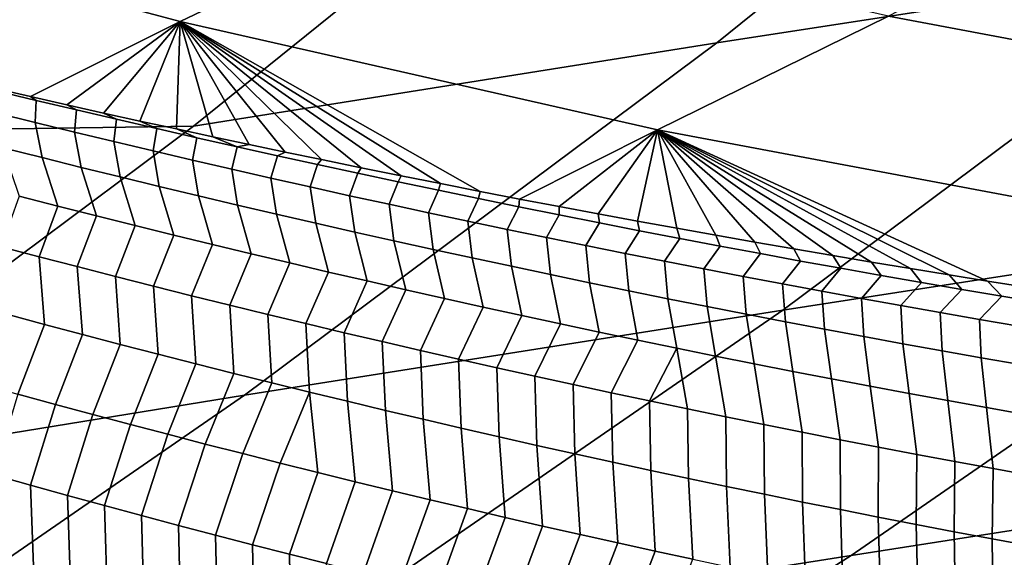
# Model space of a CAD drawing. Header units: metres. Extents: x -240 to 45, y -77 to 27.
# Tile 834 of 1056: x 17.297 to 18.911, y -22.074 to -21.192. Entities that reach past the tile are written whole.
import ezdxf

# ---------------------------------------------------------------- set-up
doc = ezdxf.new("R2010")
doc.units = ezdxf.units.M
doc.layers.add('solid_102011X2', color=7, linetype='CONTINUOUS')

msp = doc.modelspace()

# ---------------------------------------------------------------- linework, layer by layer
at = {"layer": 'solid_102011X2'}
for points in [[(17.559605, 20.439386), (17.084232, -20.824722), (16.599386, -21.200077), (17.083908, 20.824984)], [(16.867853, -21.189285, 0.042687), (17.821579, -20.42141, 0.042687), (17.84305, -20.446884, 0.065859), (16.888166, -21.215694, 0.065859)], [(16.888166, -21.215694, 0.065859), (17.84305, -20.446884, 0.065859), (17.86231, -20.469736, 0.093315), (16.906385, -21.239382, 0.093315)], [(16.906385, -21.239382, 0.093315), (17.86231, -20.469736, 0.093315), (17.879007, -20.489544, 0.124553), (16.922178, -21.259916, 0.124553)], [(16.922178, -21.259916, 0.124553), (17.879007, -20.489544, 0.124553), (17.892832, -20.505947, 0.159003), (16.935257, -21.27692, 0.159003)], [(16.935257, -21.27692, 0.159003), (17.892832, -20.505947, 0.159003), (17.903534, -20.518646, 0.196032), (16.945383, -21.290085, 0.196032)], [(20.063084, -20.491983, 12.924039), (19.316034, -21.094751, 13.100678), (18.439659, -21.230452, 8.930406), (19.191904, -20.623755, 8.754582)], [(16.945383, -21.290085, 0.196032), (17.903534, -20.518646, 0.196032), (17.910919, -20.527407, 0.234964), (16.952368, -21.299166, 0.234964)], [(16.952368, -21.299166, 0.234964), (17.910919, -20.527407, 0.234964), (17.254869, -21.070673, 0.271109)], [(19.191904, -20.623755, 8.754582), (18.439659, -21.230452, 8.930406), (17.582474, -21.366814, 4.7774), (18.340158, -20.75614, 4.603336)], [(17.582474, -21.366814, 4.7774), (16.912268, -21.376787, 0.604625), (17.673557, -20.753738, 0.433755), (18.340158, -20.75614, 4.603336)], [(17.254869, -21.070673, 0.271109), (17.673557, -20.753738, 0.433755), (16.912268, -21.376787, 0.604625)], [(17.946104, -21.010607, 135.911041), (17.17786, -20.80604, 135.970047), (16.785126, -20.988859, 131.713486), (17.560368, -21.195223, 131.65036)], [(20.206356, -20.959679, 17.288845), (19.443178, -21.529757, 17.47039), (18.547756, -21.668516, 13.282338), (19.316034, -21.094751, 13.100678)], [(16.785126, -20.988859, 131.713486), (17.254974, -21.304714, 128.869293), (17.314945, -21.318398, 128.881317), (17.560368, -21.195223, 131.65036)], [(19.854694, -21.145054, 140.062393), (19.080704, -20.999401, 140.118301), (18.721338, -21.186489, 135.851486), (19.502504, -21.333441, 135.791489)], [(18.721338, -21.186489, 135.851486), (17.946104, -21.010607, 135.911041), (17.560368, -21.195223, 131.65036), (18.342663, -21.37265, 131.586639)], [(19.316034, -21.094751, 13.100678), (18.547756, -21.668516, 13.282338), (17.666029, -21.807951, 9.111229), (18.439659, -21.230452, 8.930406)], [(17.560368, -21.195223, 131.65036), (17.314945, -21.318398, 128.881317), (17.374851, -21.331911, 128.893112)], [(17.560368, -21.195223, 131.65036), (17.374851, -21.331911, 128.893112), (17.43469, -21.345253, 128.904709)], [(17.560368, -21.195223, 131.65036), (17.43469, -21.345253, 128.904709), (17.494457, -21.358421, 128.916077)], [(17.560368, -21.195223, 131.65036), (17.494457, -21.358421, 128.916077), (17.554148, -21.371416, 128.927246)], [(17.560368, -21.195223, 131.65036), (17.554148, -21.371416, 128.927246), (17.61376, -21.384239, 128.938202)], [(17.560368, -21.195223, 131.65036), (18.052029, -21.473745, 129.012985), (18.11669, -21.48624, 129.023178), (18.342663, -21.37265, 131.586639)], [(17.560368, -21.195223, 131.65036), (17.987232, -21.46104, 129.002548), (18.052029, -21.473745, 129.012985)], [(17.560368, -21.195223, 131.65036), (17.922304, -21.448128, 128.991882), (17.987232, -21.46104, 129.002548)], [(17.560368, -21.195223, 131.65036), (17.85725, -21.435003, 128.980988), (17.922304, -21.448128, 128.991882)], [(17.560368, -21.195223, 131.65036), (17.792076, -21.421669, 128.969833), (17.85725, -21.435003, 128.980988)], [(17.560368, -21.195223, 131.65036), (17.732727, -21.409367, 128.959503), (17.792076, -21.421669, 128.969833)], [(17.560368, -21.195223, 131.65036), (17.673286, -21.396889, 128.948959), (17.732727, -21.409367, 128.959503)], [(17.560368, -21.195223, 131.65036), (17.61376, -21.384239, 128.938202), (17.673286, -21.396889, 128.948959)], [(19.502504, -21.333441, 135.791489), (18.721338, -21.186489, 135.851486), (18.342663, -21.37265, 131.586639), (19.130943, -21.520889, 131.522446)], [(18.439659, -21.230452, 8.930406), (17.666029, -21.807951, 9.111229), (16.803234, -21.948103, 4.956414), (17.582474, -21.366814, 4.7774)], [(17.258591, -21.308716, 128.824692), (17.32445, -21.32452, 128.82692), (17.314945, -21.318398, 128.881317), (17.254974, -21.304714, 128.869293)], [(17.25831, -21.344952, 128.44693), (17.322706, -21.3608, 128.449219), (17.32445, -21.32452, 128.82692), (17.258591, -21.308716, 128.824692)], [(17.390318, -21.340134, 128.829041), (17.374851, -21.331911, 128.893112), (17.314945, -21.318398, 128.881317), (17.32445, -21.32452, 128.82692)], [(17.322706, -21.3608, 128.449219), (17.387112, -21.376459, 128.451401), (17.390318, -21.340134, 128.829041), (17.32445, -21.32452, 128.82692)], [(17.27001, -21.402308, 128.071808), (17.334051, -21.418415, 128.074188), (17.322706, -21.3608, 128.449219), (17.25831, -21.344952, 128.44693)], [(17.456196, -21.355555, 128.83107), (17.43469, -21.345253, 128.904709), (17.374851, -21.331911, 128.893112), (17.390318, -21.340134, 128.829041)], [(17.387112, -21.376459, 128.451401), (17.451527, -21.39193, 128.453491), (17.456196, -21.355555, 128.83107), (17.390318, -21.340134, 128.829041)], [(17.522085, -21.370783, 128.833008), (17.494457, -21.358421, 128.916077), (17.43469, -21.345253, 128.904709), (17.456196, -21.355555, 128.83107)], [(17.334051, -21.418415, 128.074188), (17.398098, -21.434332, 128.076462), (17.387112, -21.376459, 128.451401), (17.322706, -21.3608, 128.449219)], [(17.451527, -21.39193, 128.453491), (17.515947, -21.407209, 128.45549), (17.522085, -21.370783, 128.833008), (17.456196, -21.355555, 128.83107)], [(17.587982, -21.385818, 128.834839), (17.554148, -21.371416, 128.927246), (17.494457, -21.358421, 128.916077), (17.522085, -21.370783, 128.833008)], [(16.803234, -21.948103, 4.956414), (16.128889, -21.970249, 0.780452), (16.912268, -21.376787, 0.604625), (17.582474, -21.366814, 4.7774)], [(17.398098, -21.434332, 128.076462), (17.462154, -21.450058, 128.078629), (17.451527, -21.39193, 128.453491), (17.387112, -21.376459, 128.451401)], [(17.515947, -21.407209, 128.45549), (17.580378, -21.4223, 128.457382), (17.587982, -21.385818, 128.834839), (17.522085, -21.370783, 128.833008)], [(17.653887, -21.400658, 128.836578), (17.61376, -21.384239, 128.938202), (17.554148, -21.371416, 128.927246), (17.587982, -21.385818, 128.834839)], [(18.342663, -21.37265, 131.586639), (18.11669, -21.48624, 129.023178), (18.181217, -21.498528, 129.033142)], [(18.342663, -21.37265, 131.586639), (18.181217, -21.498528, 129.033142), (18.245644, -21.510614, 129.042847)], [(18.342663, -21.37265, 131.586639), (18.245644, -21.510614, 129.042847), (18.309965, -21.522505, 129.052307)], [(18.342663, -21.37265, 131.586639), (18.309965, -21.522505, 129.052307), (18.374182, -21.534197, 129.061508)], [(18.342663, -21.37265, 131.586639), (18.883528, -21.620625, 129.126343), (18.946581, -21.630543, 129.133392), (19.130943, -21.520889, 131.522446)], [(18.342663, -21.37265, 131.586639), (18.820326, -21.61051, 129.11908), (18.883528, -21.620625, 129.126343)], [(18.342663, -21.37265, 131.586639), (18.756983, -21.600199, 129.111572), (18.820326, -21.61051, 129.11908)], [(18.342663, -21.37265, 131.586639), (18.693502, -21.589691, 129.103836), (18.756983, -21.600199, 129.111572)], [(18.342663, -21.37265, 131.586639), (18.629887, -21.578987, 129.095856), (18.693502, -21.589691, 129.103836)], [(18.342663, -21.37265, 131.586639), (18.566143, -21.568087, 129.087631), (18.629887, -21.578987, 129.095856)], [(18.342663, -21.37265, 131.586639), (18.502275, -21.556988, 129.079163), (18.566143, -21.568087, 129.087631)], [(18.342663, -21.37265, 131.586639), (18.438286, -21.545691, 129.070465), (18.502275, -21.556988, 129.079163)], [(18.342663, -21.37265, 131.586639), (18.374182, -21.534197, 129.061508), (18.438286, -21.545691, 129.070465)], [(17.462154, -21.450058, 128.078629), (17.526218, -21.465588, 128.080719), (17.515947, -21.407209, 128.45549), (17.451527, -21.39193, 128.453491)], [(17.580378, -21.4223, 128.457382), (17.644817, -21.437199, 128.459183), (17.653887, -21.400658, 128.836578), (17.587982, -21.385818, 128.834839)], [(17.653887, -21.400658, 128.836578), (17.673286, -21.396889, 128.948959), (17.61376, -21.384239, 128.938202)], [(20.346981, -21.39163, 21.67609), (19.568779, -21.928734, 21.861311), (18.659994, -22.070305, 17.656694), (19.443178, -21.529757, 17.47039)], [(17.296406, -21.481621, 127.700348), (17.359737, -21.497841, 127.702789), (17.334051, -21.418415, 128.074188), (17.27001, -21.402308, 128.071808)], [(17.526218, -21.465588, 128.080719), (17.590292, -21.480925, 128.082687), (17.580378, -21.4223, 128.457382), (17.515947, -21.407209, 128.45549)], [(17.644817, -21.437199, 128.459183), (17.709263, -21.451904, 128.460892), (17.719799, -21.415304, 128.838226), (17.653887, -21.400658, 128.836578)], [(17.653887, -21.400658, 128.836578), (17.719799, -21.415304, 128.838226), (17.732727, -21.409367, 128.959503), (17.673286, -21.396889, 128.948959)], [(17.719799, -21.415304, 128.838226), (17.785719, -21.429752, 128.839783), (17.792076, -21.421669, 128.969833), (17.732727, -21.409367, 128.959503)], [(17.359737, -21.497841, 127.702789), (17.423077, -21.513868, 127.705132), (17.398098, -21.434332, 128.076462), (17.334051, -21.418415, 128.074188)], [(17.590292, -21.480925, 128.082687), (17.654369, -21.496067, 128.084579), (17.644817, -21.437199, 128.459183), (17.580378, -21.4223, 128.457382)], [(17.709263, -21.451904, 128.460892), (17.773716, -21.466417, 128.462509), (17.785719, -21.429752, 128.839783), (17.719799, -21.415304, 128.838226)], [(17.785719, -21.429752, 128.839783), (17.851646, -21.444006, 128.841232), (17.85725, -21.435003, 128.980988), (17.792076, -21.421669, 128.969833)], [(17.423077, -21.513868, 127.705132), (17.486423, -21.529701, 127.707367), (17.462154, -21.450058, 128.078629), (17.398098, -21.434332, 128.076462)], [(17.654369, -21.496067, 128.084579), (17.718456, -21.511013, 128.086365), (17.709263, -21.451904, 128.460892), (17.644817, -21.437199, 128.459183)], [(17.773716, -21.466417, 128.462509), (17.838175, -21.480738, 128.464035), (17.851646, -21.444006, 128.841232), (17.785719, -21.429752, 128.839783)], [(17.851646, -21.444006, 128.841232), (17.917582, -21.458063, 128.84259), (17.922304, -21.448128, 128.991882), (17.85725, -21.435003, 128.980988)], [(17.486423, -21.529701, 127.707367), (17.549776, -21.54534, 127.709503), (17.526218, -21.465588, 128.080719), (17.462154, -21.450058, 128.078629)], [(17.718456, -21.511013, 128.086365), (17.782551, -21.525763, 128.088043), (17.773716, -21.466417, 128.462509), (17.709263, -21.451904, 128.460892)], [(17.838175, -21.480738, 128.464035), (17.902643, -21.494865, 128.465454), (17.917582, -21.458063, 128.84259), (17.851646, -21.444006, 128.841232)], [(17.902643, -21.494865, 128.465454), (17.967117, -21.508799, 128.466782), (17.983522, -21.471924, 128.843857), (17.917582, -21.458063, 128.84259)], [(17.917582, -21.458063, 128.84259), (17.983522, -21.471924, 128.843857), (17.987232, -21.46104, 129.002548), (17.922304, -21.448128, 128.991882)], [(17.549776, -21.54534, 127.709503), (17.613136, -21.560783, 127.711548), (17.590292, -21.480925, 128.082687), (17.526218, -21.465588, 128.080719)], [(17.782551, -21.525763, 128.088043), (17.846653, -21.540316, 128.08963), (17.838175, -21.480738, 128.464035), (17.773716, -21.466417, 128.462509)], [(17.967117, -21.508799, 128.466782), (18.031597, -21.522537, 128.468018), (18.049469, -21.485588, 128.845016), (17.983522, -21.471924, 128.843857)], [(17.983522, -21.471924, 128.843857), (18.049469, -21.485588, 128.845016), (18.052029, -21.473745, 129.012985), (17.987232, -21.46104, 129.002548)], [(18.049469, -21.485588, 128.845016), (18.115419, -21.499054, 128.846085), (18.11669, -21.48624, 129.023178), (18.052029, -21.473745, 129.012985)], [(17.266891, -21.564417, 127.330521), (17.329329, -21.580851, 127.333122), (17.359737, -21.497841, 127.702789), (17.296406, -21.481621, 127.700348)], [(17.613136, -21.560783, 127.711548), (17.676504, -21.576031, 127.713486), (17.654369, -21.496067, 128.084579), (17.590292, -21.480925, 128.082687)], [(17.846653, -21.540316, 128.08963), (17.910761, -21.554672, 128.091125), (17.902643, -21.494865, 128.465454), (17.838175, -21.480738, 128.464035)], [(18.031597, -21.522537, 128.468018), (18.096083, -21.536081, 128.469147), (18.115419, -21.499054, 128.846085), (18.049469, -21.485588, 128.845016)], [(18.115419, -21.499054, 128.846085), (18.181377, -21.512323, 128.847046), (18.181217, -21.498528, 129.033142), (18.11669, -21.48624, 129.023178)], [(17.329329, -21.580851, 127.333122), (17.391771, -21.597094, 127.335625), (17.423077, -21.513868, 127.705132), (17.359737, -21.497841, 127.702789)], [(17.676504, -21.576031, 127.713486), (17.73988, -21.591082, 127.715332), (17.718456, -21.511013, 128.086365), (17.654369, -21.496067, 128.084579)], [(17.910761, -21.554672, 128.091125), (17.974876, -21.56883, 128.092529), (17.967117, -21.508799, 128.466782), (17.902643, -21.494865, 128.465454)], [(18.096083, -21.536081, 128.469147), (18.160576, -21.549433, 128.4702), (18.181377, -21.512323, 128.847046), (18.115419, -21.499054, 128.846085)], [(18.181377, -21.512323, 128.847046), (18.247337, -21.525396, 128.847916), (18.245644, -21.510614, 129.042847), (18.181217, -21.498528, 129.033142)], [(17.391771, -21.597094, 127.335625), (17.454222, -21.613146, 127.33802), (17.486423, -21.529701, 127.707367), (17.423077, -21.513868, 127.705132)], [(17.73988, -21.591082, 127.715332), (17.803261, -21.605934, 127.717072), (17.782551, -21.525763, 128.088043), (17.718456, -21.511013, 128.086365)], [(17.974876, -21.56883, 128.092529), (18.039, -21.582792, 128.093826), (18.031597, -21.522537, 128.468018), (17.967117, -21.508799, 128.466782)], [(18.039, -21.582792, 128.093826), (18.103128, -21.596556, 128.095016), (18.096083, -21.536081, 128.469147), (18.031597, -21.522537, 128.468018)], [(18.160576, -21.549433, 128.4702), (18.225073, -21.562588, 128.471146), (18.247337, -21.525396, 128.847916), (18.181377, -21.512323, 128.847046)], [(18.247337, -21.525396, 128.847916), (18.313303, -21.538273, 128.848694), (18.309965, -21.522505, 129.052307), (18.245644, -21.510614, 129.042847)], [(18.313303, -21.538273, 128.848694), (18.379272, -21.550955, 128.849365), (18.374182, -21.534197, 129.061508), (18.309965, -21.522505, 129.052307)], [(17.454222, -21.613146, 127.33802), (17.516678, -21.629002, 127.340317), (17.549776, -21.54534, 127.709503), (17.486423, -21.529701, 127.707367)], [(19.443178, -21.529757, 17.47039), (18.659994, -22.070305, 17.656694), (17.759331, -22.212551, 13.468763), (18.547756, -21.668516, 13.282338)], [(17.803261, -21.605934, 127.717072), (17.86665, -21.620588, 127.718719), (17.846653, -21.540316, 128.08963), (17.782551, -21.525763, 128.088043)], [(18.103128, -21.596556, 128.095016), (18.167265, -21.610121, 128.096115), (18.160576, -21.549433, 128.4702), (18.096083, -21.536081, 128.469147)], [(18.225073, -21.562588, 128.471146), (18.289577, -21.575552, 128.471985), (18.313303, -21.538273, 128.848694), (18.247337, -21.525396, 128.847916)], [(18.289577, -21.575552, 128.471985), (18.354086, -21.58832, 128.472733), (18.379272, -21.550955, 128.849365), (18.313303, -21.538273, 128.848694)], [(18.379272, -21.550955, 128.849365), (18.445244, -21.563442, 128.84993), (18.438286, -21.545691, 129.070465), (18.374182, -21.534197, 129.061508)], [(17.516678, -21.629002, 127.340317), (17.57914, -21.644665, 127.342506), (17.613136, -21.560783, 127.711548), (17.549776, -21.54534, 127.709503)], [(17.86665, -21.620588, 127.718719), (17.930048, -21.635046, 127.720261), (17.910761, -21.554672, 128.091125), (17.846653, -21.540316, 128.08963)], [(17.930048, -21.635046, 127.720261), (17.993452, -21.649303, 127.72171), (17.974876, -21.56883, 128.092529), (17.910761, -21.554672, 128.091125)], [(18.167265, -21.610121, 128.096115), (18.231409, -21.623489, 128.097122), (18.225073, -21.562588, 128.471146), (18.160576, -21.549433, 128.4702)], [(18.354086, -21.58832, 128.472733), (18.418598, -21.600897, 128.473389), (18.445244, -21.563442, 128.84993), (18.379272, -21.550955, 128.849365)], [(18.445244, -21.563442, 128.84993), (18.511219, -21.575735, 128.850403), (18.502275, -21.556988, 129.079163), (18.438286, -21.545691, 129.070465)], [(17.276194, -21.675161, 126.966988), (17.338211, -21.691795, 126.969719), (17.329329, -21.580851, 127.333122), (17.266891, -21.564417, 127.330521)], [(17.57914, -21.644665, 127.342506), (17.641609, -21.660131, 127.344604), (17.676504, -21.576031, 127.713486), (17.613136, -21.560783, 127.711548)], [(17.993452, -21.649303, 127.72171), (18.056866, -21.663363, 127.723053), (18.039, -21.582792, 128.093826), (17.974876, -21.56883, 128.092529)], [(18.231409, -21.623489, 128.097122), (18.295559, -21.63666, 128.098022), (18.289577, -21.575552, 128.471985), (18.225073, -21.562588, 128.471146)], [(18.418598, -21.600897, 128.473389), (18.483114, -21.613283, 128.473923), (18.511219, -21.575735, 128.850403), (18.445244, -21.563442, 128.84993)], [(18.511219, -21.575735, 128.850403), (18.577194, -21.587837, 128.850754), (18.566143, -21.568087, 129.087631), (18.502275, -21.556988, 129.079163)], [(18.577194, -21.587837, 128.850754), (18.643173, -21.599747, 128.851013), (18.629887, -21.578987, 129.095856), (18.566143, -21.568087, 129.087631)], [(17.338211, -21.691795, 126.969719), (17.400234, -21.708235, 126.972336), (17.391771, -21.597094, 127.335625), (17.329329, -21.580851, 127.333122)], [(17.641609, -21.660131, 127.344604), (17.704086, -21.675402, 127.346596), (17.73988, -21.591082, 127.715332), (17.676504, -21.576031, 127.713486)], [(18.056866, -21.663363, 127.723053), (18.120285, -21.677223, 127.724304), (18.103128, -21.596556, 128.095016), (18.039, -21.582792, 128.093826)], [(18.295559, -21.63666, 128.098022), (18.359716, -21.649633, 128.098831), (18.354086, -21.58832, 128.472733), (18.289577, -21.575552, 128.471985)], [(18.359716, -21.649633, 128.098831), (18.423878, -21.662411, 128.099533), (18.418598, -21.600897, 128.473389), (18.354086, -21.58832, 128.472733)], [(18.483114, -21.613283, 128.473923), (18.547632, -21.625479, 128.47438), (18.577194, -21.587837, 128.850754), (18.511219, -21.575735, 128.850403)], [(18.547632, -21.625479, 128.47438), (18.61215, -21.637484, 128.474716), (18.643173, -21.599747, 128.851013), (18.577194, -21.587837, 128.850754)], [(18.643173, -21.599747, 128.851013), (18.70915, -21.611464, 128.851166), (18.693502, -21.589691, 129.103836), (18.629887, -21.578987, 129.095856)], [(17.400234, -21.708235, 126.972336), (17.462261, -21.72448, 126.974854), (17.454222, -21.613146, 127.33802), (17.391771, -21.597094, 127.335625)], [(17.704086, -21.675402, 127.346596), (17.766571, -21.690475, 127.348488), (17.803261, -21.605934, 127.717072), (17.73988, -21.591082, 127.715332)], [(18.120285, -21.677223, 127.724304), (18.183714, -21.690884, 127.725449), (18.167265, -21.610121, 128.096115), (18.103128, -21.596556, 128.095016)], [(18.423878, -21.662411, 128.099533), (18.488045, -21.674992, 128.100128), (18.483114, -21.613283, 128.473923), (18.418598, -21.600897, 128.473389)], [(18.61215, -21.637484, 128.474716), (18.676668, -21.6493, 128.47496), (18.70915, -21.611464, 128.851166), (18.643173, -21.599747, 128.851013)], [(18.775129, -21.622992, 128.851212), (18.756983, -21.600199, 129.111572), (18.693502, -21.589691, 129.103836), (18.70915, -21.611464, 128.851166)], [(18.841106, -21.634325, 128.851166), (18.820326, -21.61051, 129.11908), (18.756983, -21.600199, 129.111572), (18.775129, -21.622992, 128.851212)], [(17.462261, -21.72448, 126.974854), (17.524296, -21.740528, 126.977272), (17.516678, -21.629002, 127.340317), (17.454222, -21.613146, 127.33802)], [(17.766571, -21.690475, 127.348488), (17.829062, -21.705353, 127.350281), (17.86665, -21.620588, 127.718719), (17.803261, -21.605934, 127.717072)], [(17.829062, -21.705353, 127.350281), (17.89156, -21.720032, 127.351974), (17.930048, -21.635046, 127.720261), (17.86665, -21.620588, 127.718719)], [(18.183714, -21.690884, 127.725449), (18.24715, -21.704348, 127.726494), (18.231409, -21.623489, 128.097122), (18.167265, -21.610121, 128.096115)], [(18.488045, -21.674992, 128.100128), (18.552214, -21.68738, 128.100616), (18.547632, -21.625479, 128.47438), (18.483114, -21.613283, 128.473923)], [(18.676668, -21.6493, 128.47496), (18.741186, -21.660927, 128.475098), (18.775129, -21.622992, 128.851212), (18.70915, -21.611464, 128.851166)], [(18.907084, -21.645468, 128.850998), (18.883528, -21.620625, 129.126343), (18.820326, -21.61051, 129.11908), (18.841106, -21.634325, 128.851166)], [(18.973059, -21.656416, 128.850739), (18.946581, -21.630543, 129.133392), (18.883528, -21.620625, 129.126343), (18.907084, -21.645468, 128.850998)], [(17.524296, -21.740528, 126.977272), (17.586336, -21.75638, 126.979576), (17.57914, -21.644665, 127.342506), (17.516678, -21.629002, 127.340317)], [(17.89156, -21.720032, 127.351974), (17.954067, -21.734512, 127.353569), (17.993452, -21.649303, 127.72171), (17.930048, -21.635046, 127.720261)], [(18.24715, -21.704348, 127.726494), (18.310595, -21.717611, 127.727448), (18.295559, -21.63666, 128.098022), (18.231409, -21.623489, 128.097122)], [(18.310595, -21.717611, 127.727448), (18.374046, -21.730677, 127.728287), (18.359716, -21.649633, 128.098831), (18.295559, -21.63666, 128.098022)], [(18.552214, -21.68738, 128.100616), (18.616383, -21.699575, 128.100998), (18.61215, -21.637484, 128.474716), (18.547632, -21.625479, 128.47438)], [(18.741186, -21.660927, 128.475098), (18.8057, -21.672365, 128.475128), (18.841106, -21.634325, 128.851166), (18.775129, -21.622992, 128.851212)], [(18.8057, -21.672365, 128.475128), (18.870213, -21.683613, 128.475067), (18.907084, -21.645468, 128.850998), (18.841106, -21.634325, 128.851166)], [(17.586336, -21.75638, 126.979576), (17.648382, -21.772036, 126.981789), (17.641609, -21.660131, 127.344604), (17.57914, -21.644665, 127.342506)], [(17.954067, -21.734512, 127.353569), (18.016582, -21.748795, 127.355064), (18.056866, -21.663363, 127.723053), (17.993452, -21.649303, 127.72171)], [(18.374046, -21.730677, 127.728287), (18.437506, -21.743546, 127.729034), (18.423878, -21.662411, 128.099533), (18.359716, -21.649633, 128.098831)], [(18.616383, -21.699575, 128.100998), (18.68055, -21.711576, 128.101288), (18.676668, -21.6493, 128.47496), (18.61215, -21.637484, 128.474716)], [(18.68055, -21.711576, 128.101288), (18.744715, -21.723385, 128.101471), (18.741186, -21.660927, 128.475098), (18.676668, -21.6493, 128.47496)], [(18.870213, -21.683613, 128.475067), (18.934719, -21.69467, 128.474884), (18.973059, -21.656416, 128.850739), (18.907084, -21.645468, 128.850998)], [(18.547756, -21.668516, 13.282338), (17.759331, -22.212551, 13.468763), (16.872099, -22.355526, 9.296797), (17.666029, -21.807951, 9.111229)], [(17.648382, -21.772036, 126.981789), (17.710438, -21.787491, 126.983887), (17.704086, -21.675402, 127.346596), (17.641609, -21.660131, 127.344604)], [(18.016582, -21.748795, 127.355064), (18.079105, -21.76288, 127.356461), (18.120285, -21.677223, 127.724304), (18.056866, -21.663363, 127.723053)], [(18.437506, -21.743546, 127.729034), (18.500969, -21.756218, 127.729668), (18.488045, -21.674992, 128.100128), (18.423878, -21.662411, 128.099533)], [(18.744715, -21.723385, 128.101471), (18.808876, -21.734999, 128.101532), (18.8057, -21.672365, 128.475128), (18.741186, -21.660927, 128.475098)], [(17.233303, -21.789246, 126.606522), (17.294662, -21.806158, 126.609467), (17.338211, -21.691795, 126.969719), (17.276194, -21.675161, 126.966988)], [(17.710438, -21.787491, 126.983887), (17.772499, -21.802748, 126.985893), (17.766571, -21.690475, 127.348488), (17.704086, -21.675402, 127.346596)], [(18.079105, -21.76288, 127.356461), (18.141638, -21.776766, 127.35775), (18.183714, -21.690884, 127.725449), (18.120285, -21.677223, 127.724304)], [(18.500969, -21.756218, 127.729668), (18.564434, -21.768694, 127.730202), (18.552214, -21.68738, 128.100616), (18.488045, -21.674992, 128.100128)], [(18.808876, -21.734999, 128.101532), (18.873032, -21.74642, 128.101501), (18.870213, -21.683613, 128.475067), (18.8057, -21.672365, 128.475128)], [(18.873032, -21.74642, 128.101501), (18.93718, -21.757647, 128.101364), (18.934719, -21.69467, 128.474884), (18.870213, -21.683613, 128.475067)], [(17.294662, -21.806158, 126.609467), (17.35603, -21.822876, 126.612305), (17.400234, -21.708235, 126.972336), (17.338211, -21.691795, 126.969719)], [(17.772499, -21.802748, 126.985893), (17.834568, -21.817806, 126.987785), (17.829062, -21.705353, 127.350281), (17.766571, -21.690475, 127.348488)], [(18.141638, -21.776766, 127.35775), (18.20418, -21.790453, 127.35894), (18.24715, -21.704348, 127.726494), (18.183714, -21.690884, 127.725449)], [(18.564434, -21.768694, 127.730202), (18.627901, -21.780977, 127.730629), (18.616383, -21.699575, 128.100998), (18.552214, -21.68738, 128.100616)], [(18.627901, -21.780977, 127.730629), (18.691364, -21.793064, 127.730949), (18.68055, -21.711576, 128.101288), (18.616383, -21.699575, 128.100998)], [(17.35603, -21.822876, 126.612305), (17.417398, -21.839401, 126.615036), (17.462261, -21.72448, 126.974854), (17.400234, -21.708235, 126.972336)], [(17.834568, -21.817806, 126.987785), (17.896646, -21.832664, 126.989586), (17.89156, -21.720032, 127.351974), (17.829062, -21.705353, 127.350281)], [(18.20418, -21.790453, 127.35894), (18.266729, -21.803942, 127.360039), (18.310595, -21.717611, 127.727448), (18.24715, -21.704348, 127.726494)], [(18.691364, -21.793064, 127.730949), (18.754826, -21.804956, 127.731163), (18.744715, -21.723385, 128.101471), (18.68055, -21.711576, 128.101288)], [(17.417398, -21.839401, 126.615036), (17.478775, -21.85573, 126.617653), (17.524296, -21.740528, 126.977272), (17.462261, -21.72448, 126.974854)], [(17.896646, -21.832664, 126.989586), (17.958733, -21.847321, 126.99128), (17.954067, -21.734512, 127.353569), (17.89156, -21.720032, 127.351974)], [(18.266729, -21.803942, 127.360039), (18.32929, -21.817232, 127.361023), (18.374046, -21.730677, 127.728287), (18.310595, -21.717611, 127.727448)], [(18.32929, -21.817232, 127.361023), (18.391859, -21.830326, 127.361916), (18.374046, -21.730677, 127.728287)], [(18.454435, -21.843222, 127.362701), (18.437506, -21.743546, 127.729034), (18.374046, -21.730677, 127.728287), (18.391859, -21.830326, 127.361916)], [(18.754826, -21.804956, 127.731163), (18.818279, -21.816654, 127.73127), (18.808876, -21.734999, 128.101532), (18.744715, -21.723385, 128.101471)], [(17.478775, -21.85573, 126.617653), (17.540157, -21.871862, 126.620171), (17.586336, -21.75638, 126.979576), (17.524296, -21.740528, 126.977272)], [(17.958733, -21.847321, 126.99128), (18.020828, -21.861778, 126.992874), (18.016582, -21.748795, 127.355064), (17.954067, -21.734512, 127.353569)], [(18.020828, -21.861778, 126.992874), (18.082932, -21.876034, 126.994362), (18.079105, -21.76288, 127.356461), (18.016582, -21.748795, 127.355064)], [(18.517017, -21.855923, 127.36338), (18.500969, -21.756218, 127.729668), (18.437506, -21.743546, 127.729034), (18.454435, -21.843222, 127.362701)], [(18.818279, -21.816654, 127.73127), (18.881725, -21.828157, 127.73127), (18.873032, -21.74642, 128.101501), (18.808876, -21.734999, 128.101532)], [(18.881725, -21.828157, 127.73127), (18.945162, -21.839462, 127.731163), (18.93718, -21.757647, 128.101364), (18.873032, -21.74642, 128.101501)], [(17.540157, -21.871862, 126.620171), (17.601545, -21.887798, 126.622581), (17.648382, -21.772036, 126.981789), (17.586336, -21.75638, 126.979576)], [(18.082932, -21.876034, 126.994362), (18.145046, -21.890089, 126.99575), (18.141638, -21.776766, 127.35775), (18.079105, -21.76288, 127.356461)], [(18.579601, -21.868427, 127.363953), (18.564434, -21.768694, 127.730202), (18.500969, -21.756218, 127.729668), (18.517017, -21.855923, 127.36338)], [(17.601545, -21.887798, 126.622581), (17.662941, -21.903536, 126.624893), (17.710438, -21.787491, 126.983887), (17.648382, -21.772036, 126.981789)], [(18.145046, -21.890089, 126.99575), (18.20717, -21.903944, 126.997032), (18.20418, -21.790453, 127.35894), (18.141638, -21.776766, 127.35775)], [(18.642185, -21.880737, 127.364418), (18.627901, -21.780977, 127.730629), (18.564434, -21.768694, 127.730202), (18.579601, -21.868427, 127.363953)], [(18.704767, -21.892853, 127.364777), (18.691364, -21.793064, 127.730949), (18.627901, -21.780977, 127.730629), (18.642185, -21.880737, 127.364418)], [(17.662941, -21.903536, 126.624893), (17.724342, -21.919073, 126.62709), (17.772499, -21.802748, 126.985893), (17.710438, -21.787491, 126.983887)], [(18.20717, -21.903944, 126.997032), (18.269306, -21.917599, 126.998207), (18.266729, -21.803942, 127.360039), (18.20418, -21.790453, 127.35894)], [(18.767344, -21.904774, 127.365028), (18.754826, -21.804956, 127.731163), (18.691364, -21.793064, 127.730949), (18.704767, -21.892853, 127.364777)], [(20.480375, -21.787792, 26.083336), (19.688257, -22.291706, 26.270945), (18.77182, -22.435856, 22.050997), (19.568779, -21.928734, 21.861311)], [(17.666029, -21.807951, 9.111229), (16.872099, -22.355526, 9.296797), (16.00354, -22.499273, 5.140129), (16.803234, -21.948103, 4.956414)], [(17.254484, -21.938353, 126.25544), (17.315113, -21.955296, 126.258492), (17.35603, -21.822876, 126.612305), (17.294662, -21.806158, 126.609467)], [(17.724342, -21.919073, 126.62709), (17.785753, -21.934412, 126.629189), (17.772499, -21.802748, 126.985893)], [(17.847172, -21.949551, 126.631187), (17.834568, -21.817806, 126.987785), (17.772499, -21.802748, 126.985893), (17.785753, -21.934412, 126.629189)], [(18.269306, -21.917599, 126.998207), (18.331451, -21.931051, 126.999283), (18.32929, -21.817232, 127.361023), (18.266729, -21.803942, 127.360039)], [(18.829914, -21.9165, 127.365173), (18.818279, -21.816654, 127.73127), (18.754826, -21.804956, 127.731163), (18.767344, -21.904774, 127.365028)], [(17.315113, -21.955296, 126.258492), (17.375746, -21.972046, 126.261444), (17.417398, -21.839401, 126.615036), (17.35603, -21.822876, 126.612305)], [(17.9086, -21.964489, 126.633072), (17.896646, -21.832664, 126.989586), (17.834568, -21.817806, 126.987785), (17.847172, -21.949551, 126.631187)], [(18.331451, -21.931051, 126.999283), (18.393608, -21.944305, 127.000259), (18.391859, -21.830326, 127.361916), (18.32929, -21.817232, 127.361023)], [(18.393608, -21.944305, 127.000259), (18.455774, -21.957359, 127.001122), (18.454435, -21.843222, 127.362701), (18.391859, -21.830326, 127.361916)], [(18.892473, -21.92803, 127.365211), (18.881725, -21.828157, 127.73127), (18.818279, -21.816654, 127.73127), (18.829914, -21.9165, 127.365173)], [(18.955019, -21.939363, 127.365143), (18.945162, -21.839462, 127.731163), (18.881725, -21.828157, 127.73127), (18.892473, -21.92803, 127.365211)], [(17.375746, -21.972046, 126.261444), (17.436384, -21.988602, 126.264275), (17.478775, -21.85573, 126.617653), (17.417398, -21.839401, 126.615036)], [(17.970036, -21.979227, 126.634857), (17.958733, -21.847321, 126.99128), (17.896646, -21.832664, 126.989586), (17.9086, -21.964489, 126.633072)], [(18.455774, -21.957359, 127.001122), (18.517946, -21.970215, 127.001884), (18.517017, -21.855923, 127.36338), (18.454435, -21.843222, 127.362701)], [(17.436384, -21.988602, 126.264275), (17.497028, -22.004961, 126.267006), (17.540157, -21.871862, 126.620171), (17.478775, -21.85573, 126.617653)], [(18.031483, -21.993765, 126.636536), (18.020828, -21.861778, 126.992874), (17.958733, -21.847321, 126.99128), (17.970036, -21.979227, 126.634857)], [(18.092939, -22.008101, 126.638115), (18.082932, -21.876034, 126.994362), (18.020828, -21.861778, 126.992874), (18.031483, -21.993765, 126.636536)], [(18.517946, -21.970215, 127.001884), (18.580122, -21.982874, 127.002533), (18.579601, -21.868427, 127.363953), (18.517017, -21.855923, 127.36338)], [(17.497028, -22.004961, 126.267006), (17.557678, -22.021126, 126.269623), (17.601545, -21.887798, 126.622581), (17.540157, -21.871862, 126.620171)], [(18.154408, -22.022234, 126.639587), (18.145046, -21.890089, 126.99575), (18.082932, -21.876034, 126.994362), (18.092939, -22.008101, 126.638115)], [(18.580122, -21.982874, 127.002533), (18.642298, -21.995335, 127.003075), (18.642185, -21.880737, 127.364418), (18.579601, -21.868427, 127.363953)], [(17.557678, -22.021126, 126.269623), (17.618334, -22.037092, 126.272141), (17.662941, -21.903536, 126.624893), (17.601545, -21.887798, 126.622581)], [(18.215887, -22.036167, 126.640953), (18.20717, -21.903944, 126.997032), (18.145046, -21.890089, 126.99575), (18.154408, -22.022234, 126.639587)], [(18.642298, -21.995335, 127.003075), (18.704472, -22.007597, 127.00351), (18.704767, -21.892853, 127.364777), (18.642185, -21.880737, 127.364418)], [(18.704472, -22.007597, 127.00351), (18.76664, -22.019665, 127.00383), (18.767344, -21.904774, 127.365028), (18.704767, -21.892853, 127.364777)], [(17.618334, -22.037092, 126.272141), (17.678997, -22.05286, 126.274551), (17.724342, -21.919073, 126.62709), (17.662941, -21.903536, 126.624893)], [(18.277378, -22.0499, 126.64222), (18.269306, -21.917599, 126.998207), (18.20717, -21.903944, 126.997032), (18.215887, -22.036167, 126.640953)], [(18.76664, -22.019665, 127.00383), (18.828798, -22.031532, 127.004044), (18.829914, -21.9165, 127.365173), (18.767344, -21.904774, 127.365028)], [(17.678997, -22.05286, 126.274551), (17.739668, -22.068432, 126.276848), (17.785753, -21.934412, 126.629189), (17.724342, -21.919073, 126.62709)], [(18.338881, -22.063431, 126.643372), (18.331451, -21.931051, 126.999283), (18.269306, -21.917599, 126.998207), (18.277378, -22.0499, 126.64222)], [(18.828798, -22.031532, 127.004044), (18.890945, -22.043203, 127.004143), (18.892473, -21.92803, 127.365211), (18.829914, -21.9165, 127.365173)], [(17.260918, -22.100622, 125.910851), (17.321075, -22.117687, 125.914062), (17.315113, -21.955296, 126.258492), (17.254484, -21.938353, 126.25544)], [(17.739668, -22.068432, 126.276848), (17.800346, -22.083803, 126.279045), (17.847172, -21.949551, 126.631187), (17.785753, -21.934412, 126.629189)], [(19.568779, -21.928734, 21.861311), (18.77182, -22.435856, 22.050997), (17.857929, -22.580673, 17.847488), (18.659994, -22.070305, 17.656694)], [(18.400396, -22.076761, 126.644424), (18.393608, -21.944305, 127.000259), (18.331451, -21.931051, 126.999283), (18.338881, -22.063431, 126.643372)], [(18.890945, -22.043203, 127.004143), (18.953079, -22.054674, 127.004135), (18.955019, -21.939363, 127.365143), (18.892473, -21.92803, 127.365211)], [(17.321075, -22.117687, 125.914062), (17.381237, -22.134558, 125.91716), (17.375746, -21.972046, 126.261444), (17.315113, -21.955296, 126.258492)], [(17.800346, -22.083803, 126.279045), (17.861036, -22.098976, 126.281136), (17.9086, -21.964489, 126.633072), (17.847172, -21.949551, 126.631187)], [(18.461924, -22.089893, 126.645363), (18.455774, -21.957359, 127.001122), (18.393608, -21.944305, 127.000259), (18.400396, -22.076761, 126.644424)], [(18.523457, -22.102825, 126.646202), (18.517946, -21.970215, 127.001884), (18.455774, -21.957359, 127.001122), (18.461924, -22.089893, 126.645363)], [(17.381237, -22.134558, 125.91716), (17.441404, -22.151234, 125.920143), (17.436384, -21.988602, 126.264275), (17.375746, -21.972046, 126.261444)], [(17.861036, -22.098976, 126.281136), (17.921734, -22.113949, 126.283119), (17.970036, -21.979227, 126.634857), (17.9086, -21.964489, 126.633072)], [(18.584993, -22.115559, 126.646927), (18.580122, -21.982874, 127.002533), (18.517946, -21.970215, 127.001884), (18.523457, -22.102825, 126.646202)], [(17.441404, -22.151234, 125.920143), (17.501577, -22.167715, 125.923019), (17.497028, -22.004961, 126.267006), (17.436384, -21.988602, 126.264275)], [(17.921734, -22.113949, 126.283119), (17.982443, -22.128719, 126.284996), (18.031483, -21.993765, 126.636536), (17.970036, -21.979227, 126.634857)], [(18.646532, -22.128096, 126.647537), (18.642298, -21.995335, 127.003075), (18.580122, -21.982874, 127.002533), (18.584993, -22.115559, 126.646927)], [(17.501577, -22.167715, 125.923019), (17.561756, -22.183998, 125.925781), (17.557678, -22.021126, 126.269623), (17.497028, -22.004961, 126.267006)], [(17.982443, -22.128719, 126.284996), (18.043161, -22.143291, 126.286766), (18.092939, -22.008101, 126.638115), (18.031483, -21.993765, 126.636536)], [(18.708067, -22.140432, 126.648041), (18.704472, -22.007597, 127.00351), (18.642298, -21.995335, 127.003075), (18.646532, -22.128096, 126.647537)], [(18.769596, -22.152573, 126.648438), (18.76664, -22.019665, 127.00383), (18.704472, -22.007597, 127.00351), (18.708067, -22.140432, 126.648041)], [(17.561756, -22.183998, 125.925781), (17.621943, -22.200083, 125.928444), (17.618334, -22.037092, 126.272141), (17.557678, -22.021126, 126.269623)], [(18.043161, -22.143291, 126.286766), (18.103891, -22.157663, 126.288429), (18.154408, -22.022234, 126.639587), (18.092939, -22.008101, 126.638115)], [(18.103891, -22.157663, 126.288429), (18.164635, -22.171833, 126.289993), (18.215887, -22.036167, 126.640953), (18.154408, -22.022234, 126.639587)], [(18.831116, -22.164515, 126.648712), (18.828798, -22.031532, 127.004044), (18.76664, -22.019665, 127.00383), (18.769596, -22.152573, 126.648438)], [(17.621943, -22.200083, 125.928444), (17.682137, -22.215971, 125.930984), (17.678997, -22.05286, 126.274551), (17.618334, -22.037092, 126.272141)], [(18.164635, -22.171833, 126.289993), (18.225389, -22.185802, 126.291443), (18.277378, -22.0499, 126.64222), (18.215887, -22.036167, 126.640953)], [(18.892622, -22.176256, 126.64888), (18.890945, -22.043203, 127.004143), (18.828798, -22.031532, 127.004044), (18.831116, -22.164515, 126.648712)], [(17.682137, -22.215971, 125.930984), (17.742338, -22.231657, 125.933426), (17.739668, -22.068432, 126.276848), (17.678997, -22.05286, 126.274551)], [(18.225389, -22.185802, 126.291443), (18.286158, -22.199572, 126.292793), (18.338881, -22.063431, 126.643372), (18.277378, -22.0499, 126.64222)], [(18.954113, -22.187798, 126.648933), (18.953079, -22.054674, 127.004135), (18.890945, -22.043203, 127.004143), (18.892622, -22.176256, 126.64888)], [(18.659994, -22.070305, 17.656694), (17.857929, -22.580673, 17.847488), (16.951895, -22.726213, 13.659683), (17.759331, -22.212551, 13.468763)], [(17.742338, -22.231657, 125.933426), (17.802549, -22.247145, 125.935753), (17.800346, -22.083803, 126.279045), (17.739668, -22.068432, 126.276848)], [(18.286158, -22.199572, 126.292793), (18.346939, -22.21314, 126.294037), (18.400396, -22.076761, 126.644424), (18.338881, -22.063431, 126.643372)]]:
    msp.add_3dface(points, dxfattribs=at)

doc.saveas('drawing.dxf')
